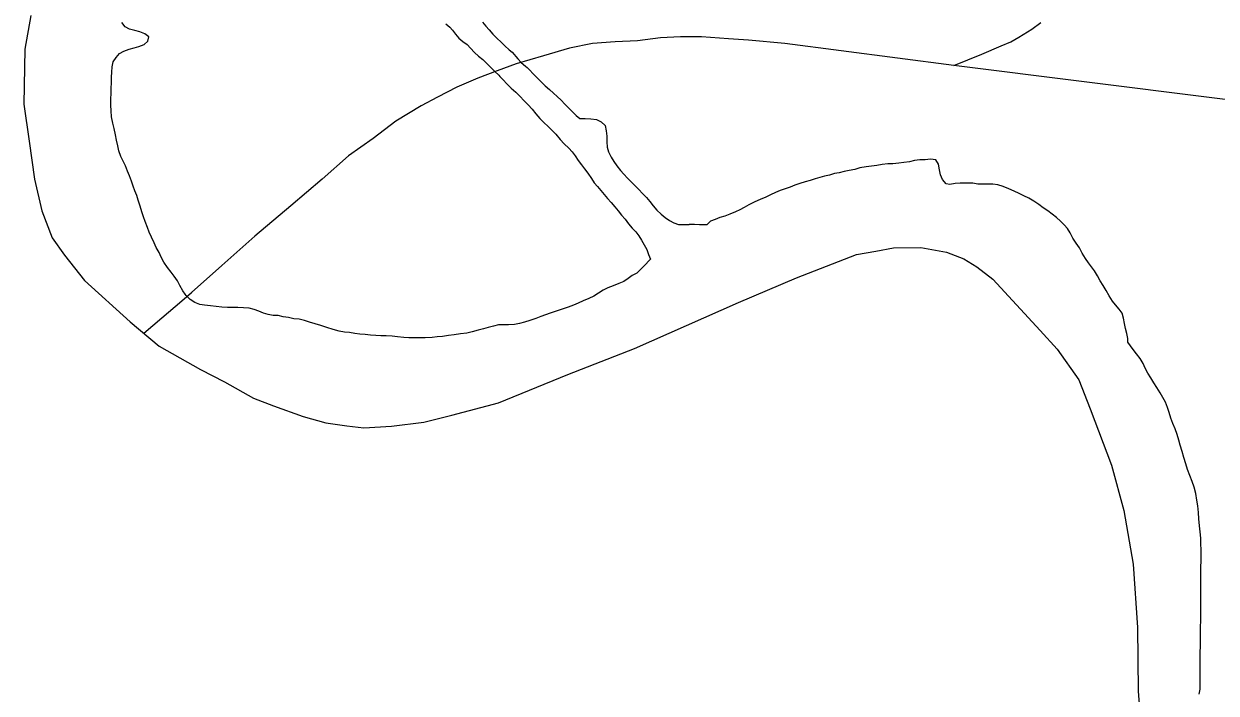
# Model space of a CAD drawing. Extents: x 1945482 to 2853149, y 66427 to 1015778.
# Drawn here: x 2305511 to 2309156, y 186102 to 188148 of the extents above; entities that cross this region are included whole.
import ezdxf

# ---------------------------------------------------------------- set-up
doc = ezdxf.new("R2010")
doc.units = 0
for name, color, linetype in [('Old_Level_44', 7, 'Continuous'), ('Old_Level_52', 7, 'Continuous'), ('Old_Level_60', 7, 'Continuous')]:
    doc.layers.add(name, color=color, linetype=linetype)

msp = doc.modelspace()

# ---------------------------------------------------------------- linework, layer by layer
at = {"layer": 'Old_Level_44'}
for points in [[(2308353.4, 188020.5), (2308438.9, 188055.5), (2308498.5, 188080.2), (2308528.4, 188092.6), (2308552.3, 188107), (2308591.9, 188131.5), (2308619.7, 188151.8)], [(2308353.4, 188020.5), (2307836.7, 188087.6), (2307726.5, 188098.2), (2307664.5, 188101.4), (2307582.4, 188108.3), (2307518.4, 188107.6), (2307456.5, 188104.7), (2307386.6, 188095.8), (2307318.7, 188092.9), (2307248.9, 188088.1), (2307179.1, 188073.1), (2307099.3, 188050.2), (2307015.7, 188025), (2306957.9, 188004.1), (2306898.2, 187981.4), (2306834.6, 187954.6), (2306775, 187923.9), (2306725.4, 187897.3), (2306648.1, 187850.2), (2306578.7, 187797.2), (2306503.4, 187744.2), (2306422.4, 187673.2), (2306327.4, 187592), (2306216.6, 187498.6), (2306115.9, 187409.2), (2306023.7, 187326.7), (2306023, 187326.1), (2305993.4, 187300.7), (2305932.8, 187248.7), (2305877.6, 187201.3)], [(2314085.4, 187302.8), (2313653.9, 187356.9), (2313126.6, 187422.9), (2308353.4, 188020.5)]]:
    msp.add_lwpolyline(points, dxfattribs=at)
at = {"layer": 'Old_Level_52'}
for points in [[(2305532, 188173.1), (2305514.1, 188070.3), (2305510.8, 187902.1), (2305527.3, 187788.8), (2305543.8, 187673.4), (2305565.7, 187576.2), (2305597, 187493.4), (2305635.1, 187440.9), (2305696.2, 187363.3), (2305835.3, 187236.8), (2305924.2, 187162.3), (2306051.1, 187091.3), (2306124.6, 187054.2), (2306212.7, 187003.7), (2306273.6, 186980.1), (2306364.9, 186947.7), (2306433.7, 186928.4), (2306498.1, 186919)], [(2306498.1, 186919), (2306550.4, 186913), (2306634.2, 186918.4), (2306733.8, 186930.3), (2306819, 186951.7), (2306961.5, 186989.4), (2307174.2, 187075.8), (2307377.1, 187155.9), (2307695.6, 187296.6), (2307872.7, 187371.6), (2308056, 187442.9), (2308115.6, 187453.3), (2308169.2, 187463.4), (2308253.2, 187464.7), (2308331.8, 187449.8), (2308384.6, 187429.9), (2308423.6, 187405.4), (2308473.1, 187367.4), (2308617.4, 187211.1), (2308669.7, 187153.1), (2308735.5, 187059.7), (2308771, 186971.1), (2308835.8, 186799.6), (2308873.3, 186661), (2308901.9, 186496.1), (2308915.5, 186302.6), (2308917.2, 186108.6), (2308930, 185939.1)]]:
    msp.add_lwpolyline(points, dxfattribs=at)
at = {"layer": 'Old_Level_60'}
for points in [[(2305876.5, 187558), (2305871.5, 187573.4), (2305866, 187591), (2305860.5, 187608.6), (2305856, 187623.4), (2305850.5, 187637.4), (2305844.5, 187652), (2305839.7, 187667.4), (2305833.5, 187683), (2305827.7, 187697.2), (2305821, 187713.6), (2305814.2, 187727.6), (2305807.2, 187742.6), (2305801.5, 187760), (2305797.7, 187775.2), (2305794, 187792.4), (2305790.5, 187809), (2305786.5, 187827.6), (2305782.5, 187844.4), (2305779, 187863.6), (2305777.2, 187881.8), (2305776.7, 187899), (2305777, 187919.2), (2305777.2, 187934.2), (2305777.7, 187949.8), (2305778.7, 187968.2), (2305779.2, 187984.8), (2305779.5, 188000.2), (2305781, 188016.4), (2305784.2, 188031.6), (2305793.2, 188044.4), (2305803.2, 188057), (2305816.7, 188064.6), (2305833, 188070.2), (2305847.5, 188074), (2305862.5, 188078.2), (2305879, 188084.2), (2305890, 188094.6), (2305892.5, 188108.2), (2305880.2, 188116.8), (2305865.2, 188123.4), (2305850.5, 188127.6), (2305834.2, 188131.2), (2305820.5, 188139), (2305810, 188151.8)], [(2306912.5, 188152.6), (2306922.7, 188141), (2306933.5, 188129), (2306944.5, 188116.6), (2306957, 188103.6), (2306969.5, 188091.4), (2306981.2, 188080.6), (2306994.5, 188068.4), (2307003.2, 188061.4), (2307020.7, 188040.6), (2307031.5, 188030), (2307044, 188018.8), (2307049, 188013.9), (2307056.2, 188007), (2307068, 187994.8), (2307081, 187981.6), (2307092.5, 187970.8), (2307104.5, 187958.6), (2307117.5, 187946.6), (2307129.5, 187936.2), (2307141.2, 187926), (2307153.5, 187914.2), (2307164.7, 187902.4), (2307176.5, 187890.2), (2307187.7, 187879.2), (2307198.7, 187867.8), (2307210.5, 187858.4), (2307226.7, 187858), (2307243.7, 187857.8), (2307261, 187855.8), (2307275.7, 187848.6), (2307288, 187836.6), (2307290.7, 187821.2), (2307292.7, 187804.4), (2307292.7, 187787.6), (2307294, 187771.2), (2307298, 187756.2), (2307306, 187739.8), (2307314.5, 187727), (2307323.5, 187714.2), (2307334.7, 187700), (2307344.5, 187688.2), (2307356, 187676), (2307368.2, 187663.8), (2307379.5, 187652.2), (2307390.5, 187641), (2307402.2, 187629.2), (2307414.2, 187617), (2307424.5, 187604.6), (2307434.5, 187591.6), (2307445.5, 187578.2), (2307459, 187566.4), (2307471.5, 187556.2), (2307484.2, 187546.8), (2307497.5, 187539.2), (2307512.2, 187534.8), (2307528.5, 187534.6), (2307545, 187534.4)], [(2306801, 188148.2), (2306813.2, 188138), (2306821, 188128), (2306830.2, 188116), (2306840, 188104.4), (2306852.7, 188094.2), (2306865.7, 188084.4), (2306875.7, 188073.2), (2306888.2, 188060.2), (2306901, 188049.4)], [(2306901, 188049.4), (2306913.5, 188038.8), (2306925.7, 188026.8), (2306938.5, 188014), (2306950.2, 188002.4), (2306962.5, 187990.4), (2306966, 187987), (2306975.2, 187977.8), (2306988.5, 187963.4), (2307000.7, 187951.2), (2307014.5, 187938.8), (2307027.5, 187925.6), (2307039.5, 187913.4), (2307052.2, 187900.4), (2307064.2, 187886.6), (2307075.7, 187872.2), (2307087.7, 187858.6), (2307100.5, 187845.8), (2307113.5, 187833.6), (2307126.2, 187821.8), (2307137, 187810.2), (2307150.5, 187794.6), (2307163, 187781), (2307176.7, 187767.6), (2307187, 187756.4), (2307196.2, 187744), (2307205.5, 187730.4), (2307215, 187717), (2307224.2, 187704.4), (2307235, 187691), (2307246.2, 187675.2), (2307254.5, 187662), (2307264.2, 187650.4), (2307274.2, 187638.6), (2307284.5, 187626.4), (2307295, 187614), (2307306.2, 187601.6), (2307317, 187588.6), (2307327.2, 187575.8), (2307338, 187563.4), (2307348.5, 187550.6), (2307359.5, 187536.4), (2307370, 187523.6), (2307381.5, 187512.6), (2307391, 187500.2), (2307398.5, 187487), (2307407.5, 187472.4), (2307415, 187457.8), (2307420.7, 187443.2), (2307426, 187428.6), (2307406.5, 187407.6), (2307396, 187396.6), (2307384.2, 187386.2), (2307370.5, 187378.2), (2307357.7, 187369), (2307344.5, 187360.6)], [(2309062.7, 186803.6), (2309057.2, 186822.2), (2309051.5, 186841.2), (2309046, 186860.4), (2309042, 186875), (2309036.2, 186892.8), (2309030.2, 186909.8), (2309023.5, 186926.2), (2309017.5, 186942.8), (2309011.5, 186959.6), (2309006.7, 186975.6), (2309000.7, 186991.8), (2308993, 187006), (2308984.5, 187020.4), (2308974.5, 187036), (2308965.2, 187050.4), (2308955.5, 187065.8), (2308946.7, 187080), (2308938.5, 187095.6), (2308932.2, 187109.8), (2308923.5, 187125.4), (2308912.5, 187139.2), (2308902, 187153), (2308885.7, 187174.8), (2308885.7, 187186.4), (2308882.5, 187201.6), (2308879, 187217), (2308875, 187232), (2308872.7, 187247.8), (2308868.7, 187263.2), (2308859.5, 187275.4), (2308848, 187288.6), (2308838.5, 187300.6), (2308829, 187316.6), (2308819.5, 187332.6), (2308810, 187347.8), (2308801.2, 187362.4), (2308793, 187377.4), (2308783.5, 187392.6), (2308774.5, 187405), (2308765, 187417.8), (2308756.2, 187430.6), (2308746.2, 187447.4), (2308737.5, 187462.8), (2308727.5, 187477.6), (2308717.7, 187492.8), (2308709.2, 187508.8), (2308701, 187522.2), (2308691.5, 187533.8), (2308679.7, 187544.2), (2308667.2, 187555.8), (2308654.7, 187566.2), (2308640.7, 187576), (2308626.5, 187585.6), (2308613.2, 187595.4), (2308598.7, 187606.2), (2308583, 187615), (2308567.5, 187622.2), (2308553.5, 187629), (2308538, 187636.2), (2308521.5, 187643.2), (2308505, 187650.6), (2308488.7, 187656), (2308473, 187657.4), (2308458, 187657.8), (2308442.7, 187658), (2308427.2, 187658), (2308411.5, 187660.6), (2308405.5, 187660.6), (2308388.2, 187660.8), (2308372.7, 187660.8), (2308357.7, 187659.6), (2308341.5, 187657), (2308330.5, 187659.2), (2308319.5, 187672.2), (2308313.2, 187686.6), (2308310.2, 187701.8), (2308306.7, 187718.4), (2308298.2, 187732), (2308282, 187734.6), (2308266.5, 187732.6), (2308250.2, 187732.2), (2308233.7, 187729.8), (2308218.5, 187726.2), (2308201, 187723.8), (2308185.7, 187721.8), (2308167.5, 187719.8), (2308152.2, 187720), (2308135, 187718.2), (2308118.7, 187715.2), (2308101.7, 187712.8), (2308085.5, 187711), (2308066.7, 187707.2), (2308050.7, 187702.6), (2308034, 187699.2), (2308018.5, 187696.8), (2308003.5, 187692.8), (2307988.5, 187690.8), (2307973.5, 187685), (2307958.5, 187682.6)], [(2307958.5, 187682.6), (2307944, 187678.4), (2307929.5, 187673.8), (2307914.7, 187668.8), (2307899.5, 187664.4), (2307883.2, 187660.2), (2307867.5, 187654.6), (2307853, 187648.6), (2307837.7, 187644), (2307823, 187638.4), (2307809, 187631.8), (2307793.5, 187625.2), (2307778.7, 187618.2), (2307762, 187610.4), (2307745.5, 187603.6), (2307727.5, 187595), (2307713.2, 187586.8), (2307699.7, 187579.4), (2307686, 187573), (2307669, 187565.6), (2307653.2, 187560), (2307638.5, 187555.4), (2307624.5, 187550.2), (2307610, 187545), (2307598.7, 187533.6), (2307576.2, 187534), (2307561.2, 187534.2), (2307545, 187534.4)], [(2307344.5, 187360.6), (2307329.5, 187354), (2307312.5, 187347.2), (2307296.5, 187341.2), (2307282.2, 187334.2), (2307267, 187324.2), (2307253.5, 187315.8), (2307237.5, 187308.2), (2307220.5, 187301), (2307205.7, 187294.6), (2307191.5, 187288.4), (2307175.2, 187282.2), (2307156, 187275.8), (2307138.2, 187269.8), (2307120.2, 187263.6), (2307105.7, 187258.6), (2307090.7, 187253), (2307076.2, 187247.6), (2307057.2, 187241), (2307041, 187236.2), (2307025.5, 187232.2), (2307011, 187228.8), (2306992.7, 187228), (2306977, 187228.2), (2306961.7, 187228), (2306946.2, 187224.2), (2306930.2, 187219.6), (2306915.5, 187215.6), (2306899.2, 187211.2), (2306881.5, 187206.2), (2306864.5, 187202.4), (2306845.5, 187200), (2306826.7, 187197.8), (2306809.2, 187195.2), (2306790.5, 187192.4), (2306774.5, 187190.8), (2306758.7, 187189.4), (2306737.5, 187187.8), (2306721.2, 187187.8), (2306705, 187188), (2306687.5, 187188.2), (2306672.2, 187189), (2306653.5, 187191), (2306636.5, 187192.8), (2306618, 187193.8), (2306602, 187194.6), (2306587, 187195.4), (2306570.2, 187196.6), (2306554.5, 187198), (2306537.5, 187199.8), (2306522.5, 187201.6), (2306506.2, 187204), (2306491.2, 187206), (2306474.5, 187208.8), (2306456, 187213.6), (2306437, 187219.8), (2306419, 187225.4), (2306401.7, 187230.6), (2306384.5, 187236.2), (2306368.5, 187240.8), (2306352.5, 187244.8), (2306336.2, 187246.4), (2306319.5, 187250.2), (2306303.5, 187252.4), (2306288.5, 187256.2), (2306273.2, 187256.6), (2306257.5, 187259.2), (2306243.2, 187264), (2306229, 187269.6), (2306214.5, 187275.2), (2306199.7, 187279.2), (2306182.5, 187280.2), (2306165.2, 187280.4), (2306150, 187280.6), (2306133, 187280.8), (2306116, 187282), (2306098.2, 187284), (2306081.2, 187286.4), (2306063.5, 187288), (2306048.5, 187290), (2306033, 187296.2), (2306019.5, 187305.8), (2306006.7, 187317.8), (2306004.2, 187321.4), (2305996.5, 187332), (2305988, 187348), (2305980.2, 187362), (2305970.5, 187376.8), (2305961.2, 187389), (2305949.7, 187403.4), (2305939.2, 187419), (2305931, 187434.8), (2305924, 187448.6), (2305915.5, 187464.6), (2305908.7, 187479), (2305901.2, 187495.4), (2305894, 187511.4), (2305888.5, 187525.6), (2305881.5, 187543.8), (2305876.5, 187558)], [(2309103.5, 186099.4), (2309106.7, 186115), (2309107.2, 186130.8), (2309107, 186147.6), (2309106.5, 186162.8), (2309106.5, 186179.8), (2309106.7, 186196.6), (2309107, 186213.6), (2309107.2, 186228.8), (2309107.5, 186244.2), (2309107.5, 186259.6), (2309107.7, 186275.6), (2309108, 186291.6), (2309108.2, 186306.6), (2309108.5, 186322.4), (2309108.5, 186337.8), (2309108.7, 186353.4), (2309108.7, 186370.2), (2309109, 186388.2), (2309109.2, 186406.6), (2309109.2, 186425.8), (2309109.2, 186448), (2309109.2, 186468.4), (2309109.2, 186488.6), (2309109.5, 186505.6), (2309109.5, 186523.6), (2309109.5, 186540.4), (2309109.2, 186559.2), (2309108.5, 186576.4), (2309106.7, 186595.4), (2309105.2, 186613.6), (2309103, 186634.6), (2309101.2, 186654), (2309099.2, 186675), (2309097, 186692.2), (2309093.2, 186712.6), (2309088, 186731.6), (2309082, 186749.4), (2309075.2, 186767.6), (2309068.5, 186785.8), (2309062.7, 186803.6)]]:
    msp.add_lwpolyline(points, dxfattribs=at)

doc.saveas('drawing.dxf')
